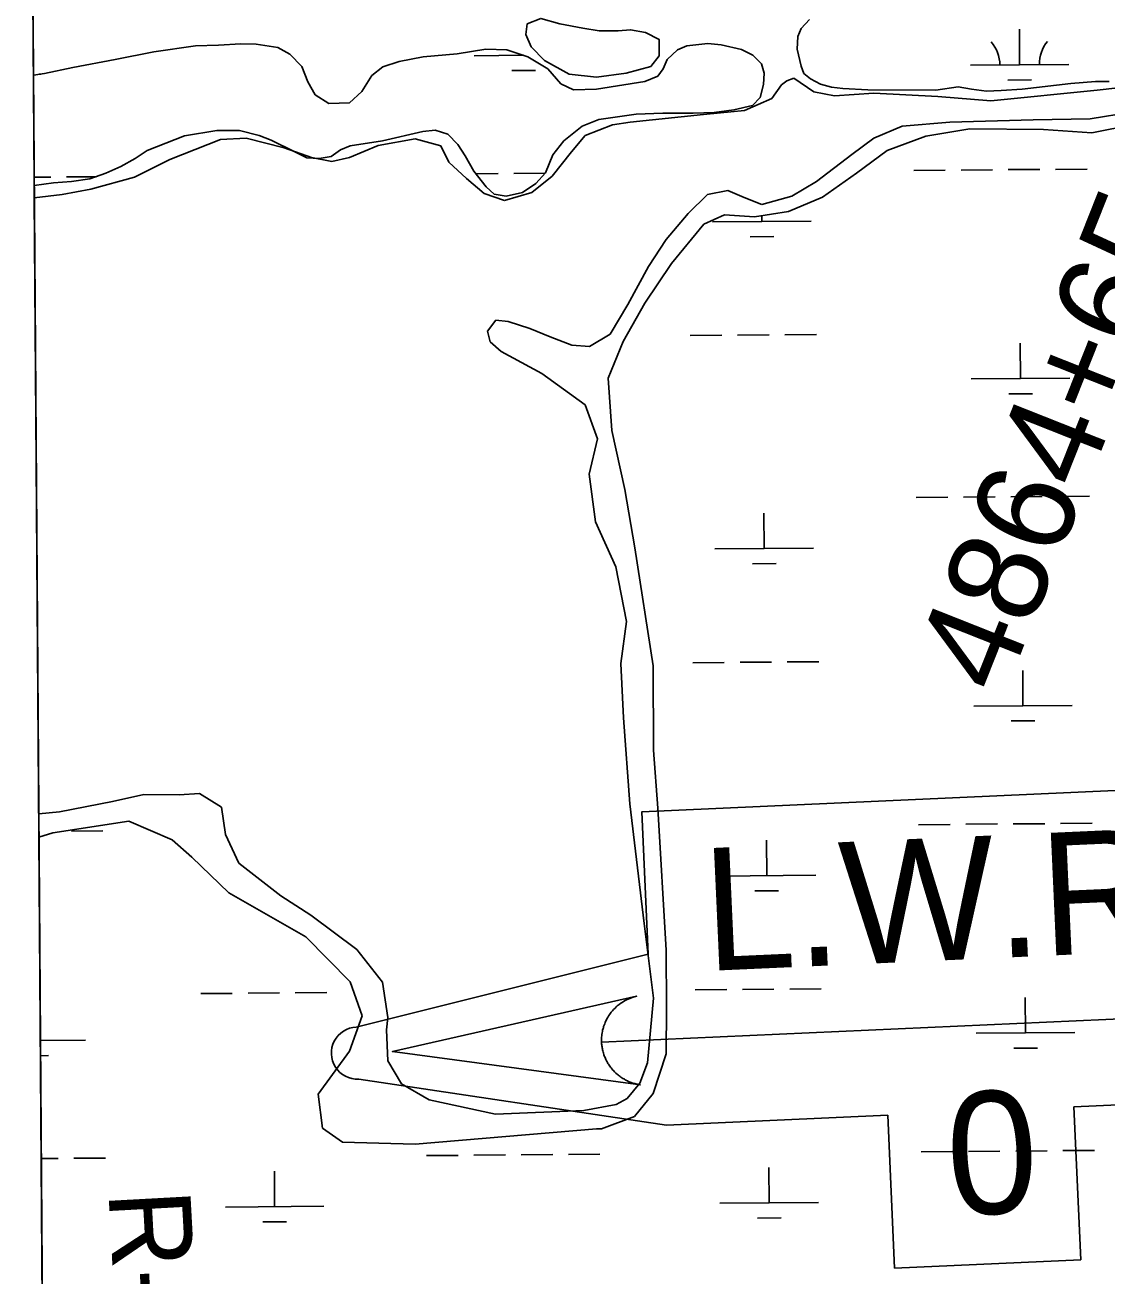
# Model space of a CAD drawing. Extents: x 3540316 to 3578335, y 553172 to 578787.
# Drawn here: x 3544439 to 3545537, y 567214 to 568483 of the extents above; entities that cross this region are included whole.
import ezdxf

# ---------------------------------------------------------------- set-up
doc = ezdxf.new("R2010")
doc.units = 0
for name, color, linetype in [('V-GRID-FRAM', 7, 'Continuous'), ('V-RIVR-RANG-IDEN', 7, 'Continuous'), ('V-SITE-VEGE', 7, 'Continuous'), ('V-SURV-IDEN', 7, 'Continuous'), ('V-TOPO-WATR-IDEN', 7, 'Continuous'), ('V-WETL-SWMP', 7, 'Continuous')]:
    doc.layers.add(name, color=color, linetype=linetype)

msp = doc.modelspace()

# ---------------------------------------------------------------- linework, layer by layer
at = {"layer": 'V-GRID-FRAM'}
for points in [[(3544387.2, 576756), (3576013, 576999.8), (3576161.1, 558817.2), (3544519.4, 558573.3), (3544387.2, 576756)], [(3544519.4, 558573.3), (3544387.2, 576756)]]:
    msp.add_lwpolyline(points, dxfattribs=at)
at = {"layer": 'V-SITE-VEGE'}
for p, q in [((3545206.9, 568422.5), (3545212.4, 568426.6)), ((3545212.4, 568426.6), (3545219.4, 568429.3)), ((3545219.4, 568429.3), (3545240, 568415.4)), ((3545527.3, 568416.9), (3545608.9, 568426.2)), ((3545197.2, 568408.7), (3545206.9, 568422.5)), ((3545240, 568415.4), (3545260.7, 568411.2)), ((3545260.7, 568411.2), (3545300.8, 568413.8)), ((3545300.8, 568413.8), (3545365.7, 568410.7)), ((3545419.6, 568406.3), (3545527.3, 568416.9)), ((3545169.5, 568396.4), (3545197.2, 568408.7)), ((3545365.7, 568410.7), (3545419.6, 568406.3)), ((3545053.4, 568384.5), (3545128, 568392.4)), ((3545128, 568392.4), (3545169.5, 568396.4)), ((3545462.3, 568386.8), (3545378, 568384.4)), ((3545520.3, 568387.9), (3545462.3, 568386.8)), ((3545561.8, 568394.6), (3545520.3, 568387.9)), ((3545007.7, 568370.9), (3545035.4, 568381.8)), ((3545035.4, 568381.8), (3545053.4, 568384.5)), ((3545329.6, 568380.5), (3545300.6, 568368.2)), ((3545378, 568384.4), (3545329.6, 568380.5)), ((3544586.3, 568346.6), (3544637.5, 568367)), ((3544637.5, 568367), (3544663.8, 568368.3)), ((3544663.8, 568368.3), (3544702.4, 568358.5)), ((3544797.7, 568360.8), (3544835.1, 568367.5)), ((3544835.1, 568367.5), (3544861.3, 568360.5)), ((3544993.9, 568354.4), (3545007.7, 568370.9)), ((3545300.6, 568368.2), (3545278.4, 568351.7)), ((3544702.4, 568358.5), (3544730, 568348.7)), ((3544730, 568348.7), (3544750.7, 568344.4)), ((3544750.7, 568344.4), (3544768.7, 568348.5)), ((3544768.7, 568348.5), (3544797.7, 568360.8)), ((3544861.3, 568360.5), (3544869.5, 568343.9)), ((3544974.4, 568329.6), (3544993.9, 568354.4)), ((3545278.4, 568351.7), (3545242.4, 568324.2)), ((3544550.3, 568328.8), (3544586.3, 568346.6)), ((3544869.5, 568343.9), (3544887.4, 568327.2)), ((3544506.1, 568316.5), (3544550.3, 568328.8)), ((3544887.4, 568327.2), (3544905.3, 568312)), ((3544953.6, 568313.1), (3544974.4, 568329.6)), ((3545242.4, 568324.2), (3545217.4, 568309.2)), ((3544448.6, 568307.7), (3544477, 568311.1)), ((3544477, 568311.1), (3544506.1, 568316.5)), ((3544905.3, 568312), (3544925.9, 568305)), ((3544925.9, 568305), (3544953.6, 568313.1)), ((3545131.8, 568310.9), (3545112.4, 568291.7)), ((3545152.5, 568315), (3545131.8, 568310.9)), ((3545169.1, 568308), (3545152.5, 568315)), ((3544453.2, 567682), (3544448.6, 568307.7)), ((3545187, 568301), (3545169.1, 568308)), ((3545217.4, 568309.2), (3545187, 568301)), ((3545112.4, 568291.7), (3545090.1, 568265.5)), ((3545090.1, 568265.5), (3545072.1, 568238)), ((3545072.1, 568238), (3545051.2, 568199.4)), ((3545051.2, 568199.4), (3545033.1, 568169.1)), ((3544917.1, 568183.4), (3544908.8, 568172.4)), ((3544929.5, 568182), (3544917.1, 568183.4)), ((3544908.8, 568172.4), (3544911.5, 568161.4)), ((3544951.6, 568175), (3544929.5, 568182)), ((3544972.3, 568166.6), (3544951.6, 568175)), ((3544911.5, 568161.4), (3544922.5, 568151.6)), ((3544994.3, 568158.2), (3544972.3, 568166.6)), ((3545012.3, 568156.8), (3544994.3, 568158.2)), ((3545033.1, 568169.1), (3545012.3, 568156.8)), ((3544922.5, 568151.6), (3544963.8, 568129.3)), ((3544963.8, 568129.3), (3545007.9, 568097.4)), ((3545007.9, 568097.4), (3545020.2, 568062.8)), ((3545020.2, 568062.8), (3545011.7, 568026.9)), ((3545011.7, 568026.9), (3545018.4, 567978.5)), ((3545018.4, 567978.5), (3545038.9, 567932.9)), ((3545038.9, 567932.9), (3545049.7, 567877.5)), ((3545049.7, 567877.5), (3545044, 567834.8)), ((3545044, 567834.8), (3545046.5, 567779.5)), ((3545046.5, 567779.5), (3545053, 567692.4)), ((3544559.9, 567701.6), (3544528.1, 567694.8)), ((3544595.8, 567701.4), (3544559.9, 567701.6)), ((3544616.5, 567702.7), (3544595.8, 567701.4)), ((3544638.6, 567688.8), (3544616.5, 567702.7)), ((3544528.1, 567694.8), (3544474.2, 567684)), ((3544642.6, 567661.1), (3544638.6, 567688.8)), ((3545053, 567692.4), (3545067.6, 567570.8)), ((3544474.2, 567684), (3544453.2, 567682)), ((3544656.3, 567632.1), (3544642.6, 567661.1)), ((3544698.9, 567598.7), (3544656.3, 567632.1)), ((3544729.2, 567579.2), (3544698.9, 567598.7)), ((3544776.1, 567544.5), (3544729.2, 567579.2)), ((3545067.6, 567570.8), (3545077, 567494.8)), ((3544802.2, 567511.2), (3544776.1, 567544.5)), ((3544807.5, 567475.3), (3544802.2, 567511.2)), ((3545077, 567494.8), (3545071.1, 567429.1)), ((3544806.1, 567462.9), (3544807.5, 567475.3)), ((3544807.4, 567431.4), (3544806.1, 567462.9)), ((3544821.3, 567407.8), (3544807.4, 567431.4)), ((3545071.1, 567429.1), (3545063.1, 567408.7)), ((3544849.4, 567391.8), (3544821.3, 567407.8)), ((3545063.1, 567408.7), (3545050.4, 567393.1)), ((3544916.8, 567377.1), (3544849.4, 567391.8)), ((3545039.3, 567387), (3545006.3, 567381)), ((3545050.4, 567393.1), (3545039.3, 567387)), ((3545006.3, 567381), (3544916.8, 567377.1))]:
    msp.add_line(p, q, dxfattribs=at)
msp.add_lwpolyline([(3544948.9, 568484.4), (3544962.7, 568489.9), (3544982, 568484.3), (3545005.5, 568480), (3545022, 568477.2), (3545041.4, 568477.1), (3545053.8, 568478.4), (3545069, 568475.6), (3545082.8, 568468.6), (3545082.7, 568452), (3545074.4, 568441), (3545049.5, 568434.2), (3545019.1, 568430.2), (3544991.5, 568433.1), (3544966.6, 568447.1), (3544952.9, 568460.9), (3544947.4, 568473.4)], close=True, dxfattribs=at)
at = {"layer": 'V-TOPO-WATR-IDEN'}
msp.add_line((3545024.4, 567450.2), (3545774.9, 567483.9), dxfattribs=at)
for points in [[(3544775.5, 567465.6), (3545071.8, 567539.6), (3545065.4, 567684.2), (3545703.2, 567712.9), (3545709.7, 567568.3), (3546021.4, 567521.5)], [(3546023.8, 567468.6), (3545707, 567393.6), (3545503.8, 567384.4), (3545510.7, 567229.3), (3545321.8, 567220.8), (3545314.9, 567376), (3545090.3, 567365.9), (3544777.9, 567412.6)]]:
    msp.add_lwpolyline(points, dxfattribs=at)
msp.add_lwpolyline([(3545063.9, 567406.9), (3544812.2, 567440.7), (3545059.9, 567496.8), (3545055.5, 567495.6), (3545051.4, 567494), (3545049.8, 567493.2), (3545048.4, 567492.5), (3545046.7, 567491.6), (3545045.2, 567490.6), (3545043.9, 567489.7), (3545042.1, 567488.4), (3545040.3, 567487), (3545039.3, 567486.1), (3545038.1, 567484.9), (3545036.6, 567483.4), (3545035.4, 567482.1), (3545034.2, 567480.6), (3545033.5, 567479.7), (3545032.7, 567478.6), (3545031.8, 567477.2), (3545031, 567476), (3545030.2, 567474.7), (3545029.6, 567473.6), (3545028.8, 567471.9), (3545028.1, 567470.3), (3545027.6, 567469), (3545027, 567467.5), (3545026.5, 567466.1), (3545026.2, 567464.9), (3545025.9, 567464), (3545025.5, 567462.5), (3545025.2, 567461), (3545025, 567459.6), (3545024.7, 567458.1), (3545024.6, 567456.7), (3545024.5, 567455.2), (3545024.4, 567454), (3545024.4, 567452.2), (3545024.4, 567450.2), (3545024.5, 567449.6), (3545024.5, 567448.7), (3545024.6, 567447.6), (3545024.7, 567446.5), (3545024.9, 567445.5), (3545025, 567444.5), (3545025.3, 567443.3), (3545025.4, 567442.5), (3545025.7, 567441.3), (3545026, 567440.2), (3545026.2, 567439.5), (3545026.8, 567437.5), (3545027.2, 567436.5), (3545027.4, 567435.8), (3545027.9, 567434.7), (3545028.3, 567433.7), (3545028.8, 567432.6), (3545029.4, 567431.4), (3545030, 567430.3), (3545030.5, 567429.5), (3545030.9, 567428.7), (3545031.5, 567427.8), (3545032, 567426.9), (3545032.7, 567425.9), (3545033.4, 567424.9), (3545034.2, 567424), (3545035.2, 567422.8), (3545035.9, 567421.9), (3545036.7, 567421), (3545037.5, 567420.1), (3545038.2, 567419.5), (3545039, 567418.7), (3545040.2, 567417.7), (3545040.2, 567417.6), (3545040.9, 567417), (3545041.5, 567416.6), (3545042.3, 567416), (3545043.3, 567415.2), (3545044.1, 567414.6), (3545044.9, 567414.1), (3545045.9, 567413.5), (3545046.9, 567412.9), (3545047.6, 567412.5), (3545048.5, 567411.9), (3545049.8, 567411.3), (3545050.6, 567410.9), (3545051.2, 567410.6), (3545051.8, 567410.4), (3545052.5, 567410.1), (3545053.4, 567409.7), (3545054.3, 567409.3), (3545055.2, 567409), (3545056.1, 567408.7), (3545057.3, 567408.3), (3545058, 567408.1), (3545059.2, 567407.8), (3545060.5, 567407.5), (3545061.5, 567407.3), (3545062.3, 567407.2), (3545063, 567407.1), (3545063.5, 567407)], close=True, dxfattribs=at)
msp.add_arc((3544776.7, 567439.1), 26.5, 92.5722, 272.5722, dxfattribs=at)
at = {"layer": 'V-WETL-SWMP'}
for p, q in [((3545448.7, 568442.8), (3545448.4, 568478.8)), ((3544635.6, 568462.6), (3544658.2, 568463.9)), ((3544658.2, 568463.9), (3544673.9, 568463.8)), ((3544673.9, 568463.8), (3544695.8, 568460.3)), ((3545111, 568461.9), (3545132.2, 568464.5)), ((3545132.2, 568464.5), (3545145.9, 568463.1)), ((3545145.9, 568463.1), (3545166.4, 568458.2)), ((3544530.9, 568448.1), (3544569.9, 568456.1)), ((3544569.9, 568456.1), (3544612.4, 568462)), ((3544612.4, 568462), (3544635.6, 568462.6)), ((3544695.8, 568460.3), (3544708.1, 568453.4)), ((3544708.1, 568453.4), (3544720.3, 568441.1)), ((3544818.9, 568446.1), (3544843.5, 568450.8)), ((3544843.5, 568450.8), (3544877.7, 568454)), ((3544877.7, 568454), (3544907.1, 568458.7)), ((3544895.2, 568452), (3544945.3, 568452.4)), ((3544907.1, 568458.7), (3544928.4, 568457.9)), ((3544928.4, 568457.9), (3544949.5, 568451)), ((3544945.2, 568452.4), (3544945.2, 568452.4)), ((3544949.5, 568451), (3544970, 568438.6)), ((3545091.1, 568448.3), (3545101.4, 568457.8)), ((3545101.4, 568457.8), (3545111, 568461.9)), ((3545166.4, 568458.2), (3545178, 568452.7)), ((3545178, 568452.7), (3545186.8, 568443.8)), ((3544459, 568434), (3544487.8, 568440.1)), ((3544487.8, 568440.1), (3544530.9, 568448.1)), ((3544720.3, 568441.1), (3544726.4, 568425.4)), ((3544791.4, 568431.9), (3544802.4, 568440.7)), ((3544802.4, 568440.7), (3544818.9, 568446.1)), ((3544970, 568438.6), (3544982.9, 568423.6)), ((3545081.4, 568431.3), (3545087, 568438.8)), ((3545087, 568438.8), (3545091.1, 568448.3)), ((3545186.8, 568443.8), (3545189.5, 568434.3)), ((3545398.7, 568442.4), (3545498.7, 568443.2)), ((3544447.7, 568432.2), (3544459, 568434)), ((3544448.6, 568320.1), (3544447.7, 568432.2)), ((3544453.7, 568433.2), (3544455.4, 568433.2)), ((3544726.4, 568425.4), (3544733.9, 568412.4)), ((3544781.1, 568415.6), (3544791.4, 568431.9)), ((3544933.3, 568436.9), (3544957.3, 568437.1)), ((3545019.1, 568418), (3545068.4, 568425.9)), ((3545068.4, 568425.9), (3545081.4, 568431.3)), ((3545189.5, 568434.3), (3545188.8, 568422.7)), ((3545436.8, 568427.3), (3545460.8, 568427.5)), ((3544733.9, 568412.4), (3544747.5, 568403.5)), ((3544768.7, 568404), (3544781.1, 568415.6)), ((3544982.9, 568423.6), (3544995.9, 568417.4)), ((3544995.9, 568417.4), (3545019.1, 568418)), ((3545188.8, 568422.7), (3545185.3, 568409.7)), ((3544747.5, 568403.5), (3544768.7, 568404)), ((3545177.7, 568401.6), (3545158.6, 568396.9)), ((3545185.3, 568409.7), (3545177.7, 568401.6)), ((3545021.7, 568387.3), (3545004.6, 568380.5)), ((3545059.4, 568392.5), (3545021.7, 568387.3)), ((3545086.7, 568393.8), (3545059.4, 568392.5)), ((3545117.5, 568393.7), (3545086.7, 568393.8)), ((3545138.7, 568394.2), (3545117.5, 568393.7)), ((3545158.6, 568396.9), (3545138.7, 568394.2)), ((3544633.8, 568376), (3544601, 568370.7)), ((3544657.1, 568375.9), (3544633.8, 568376)), ((3544676.9, 568371), (3544657.1, 568375.9)), ((3544843.1, 568375.1), (3544802.1, 568365.7)), ((3544855.5, 568376.4), (3544843.1, 568375.1)), ((3544868.4, 568372.2), (3544855.5, 568376.4)), ((3545004.6, 568380.5), (3544986.1, 568365.6)), ((3545353.6, 568370.3), (3545398, 568377.7)), ((3545398, 568377.7), (3545472.9, 568377.1)), ((3545472.9, 568377.1), (3545522.1, 568373.7)), ((3545522.1, 568373.7), (3545564.5, 568382.2)), ((3544601, 568370.7), (3544563.3, 568355.8)), ((3544689.2, 568366.2), (3544676.9, 568371)), ((3544713.1, 568354.5), (3544689.2, 568366.2)), ((3544802.1, 568365.7), (3544769.2, 568360.4)), ((3544878.6, 568362), (3544868.4, 568372.2)), ((3544886.1, 568350.3), (3544878.6, 568362)), ((3544986.1, 568365.6), (3544975, 568351.3)), ((3545314.1, 568355.9), (3545353.6, 568370.3)), ((3544563.3, 568355.8), (3544550.9, 568347.7)), ((3544725.4, 568348.3), (3544713.1, 568354.5)), ((3544750, 568349.6), (3544737.7, 568347.6)), ((3544759.6, 568356.3), (3544750, 568349.6)), ((3544769.2, 568360.4), (3544759.6, 568356.3)), ((3544894.9, 568334.6), (3544886.1, 568350.3)), ((3544975, 568351.3), (3544967.4, 568332.9)), ((3545283.3, 568332.6), (3545314.1, 568355.9)), ((3544536.5, 568339.6), (3544521.4, 568332.8)), ((3544550.9, 568347.7), (3544536.5, 568339.6)), ((3544737.7, 568347.6), (3544725.4, 568348.3)), ((3545341.2, 568335.5), (3545373.2, 568335.8)), ((3545389.2, 568335.9), (3545421.2, 568336.1)), ((3545437.2, 568336.3), (3545469.2, 568336.5)), ((3545485.2, 568336.6), (3545517.2, 568336.9)), ((3544448.5, 568328.6), (3544465.4, 568328.8)), ((3544486.5, 568324.1), (3544468, 568322.8)), ((3544481.4, 568328.9), (3544511.4, 568329.1)), ((3544505, 568326.8), (3544486.5, 568324.1)), ((3544521.4, 568332.8), (3544505, 568326.8)), ((3544907.2, 568318.9), (3544894.9, 568334.6)), ((3544896.9, 568332.1), (3544919.3, 568332.3)), ((3544935.3, 568332.4), (3544967.2, 568332.6)), ((3544967.4, 568332.9), (3544957.8, 568322.1)), ((3545248.6, 568308.3), (3545283.3, 568332.6)), ((3544468, 568322.8), (3544448.6, 568320.1)), ((3544915.3, 568311.3), (3544907.2, 568318.9)), ((3544927.6, 568309.2), (3544915.3, 568311.3)), ((3544944.1, 568313.2), (3544927.6, 568309.2)), ((3544957.8, 568322.1), (3544944.1, 568313.2)), ((3545214, 568293.9), (3545248.6, 568308.3)), ((3545128.2, 568280.9), (3545149, 568290.5)), ((3545149, 568290.5), (3545179.5, 568288.3)), ((3545179.5, 568288.3), (3545214, 568293.9)), ((3545187, 568283.7), (3545186.9, 568289.5)), ((3545095.3, 568240.9), (3545128.2, 568280.9)), ((3545137, 568283.3), (3545237, 568284)), ((3545175.1, 568268.2), (3545199.1, 568268.3)), ((3545068.3, 568200.8), (3545095.3, 568240.9)), ((3545046.3, 568161.7), (3545068.3, 568200.8)), ((3545031.2, 568124.5), (3545046.3, 568161.7)), ((3545114.4, 568167.8), (3545146.4, 568168.1)), ((3545162.4, 568168.2), (3545194.4, 568168.4)), ((3545210.4, 568168.6), (3545242.4, 568168.8)), ((3545449.6, 568124), (3545449.3, 568160)), ((3545034.7, 568071.5), (3545031.2, 568124.5)), ((3545399.6, 568123.7), (3545499.6, 568124.4)), ((3545437.7, 568108.5), (3545461.7, 568108.7)), ((3545047.9, 568011.4), (3545034.7, 568071.5)), ((3545058.2, 567952.4), (3545047.9, 568011.4)), ((3545343.7, 568003.3), (3545375.7, 568003.6)), ((3545391.7, 568003.7), (3545423.7, 568003.9)), ((3545439.7, 568004.1), (3545471.7, 568004.3)), ((3545487.7, 568004.4), (3545519.7, 568004.7)), ((3545189.5, 567951.5), (3545189.2, 567987.4)), ((3545076.8, 567832.4), (3545058.2, 567952.4)), ((3545139.5, 567951.1), (3545239.5, 567951.9)), ((3545177.6, 567936), (3545201.6, 567936.2)), ((3545077, 567746.9), (3545076.8, 567832.4)), ((3545116.9, 567835.6), (3545148.9, 567835.9)), ((3545164.9, 567836), (3545196.9, 567836.3)), ((3545212.9, 567836.4), (3545244.9, 567836.6)), ((3545452.1, 567791.9), (3545451.8, 567827.8)), ((3545402.1, 567791.5), (3545502.1, 567792.2)), ((3545440.2, 567776.4), (3545464.2, 567776.5)), ((3545081.4, 567687.9), (3545077, 567746.9)), ((3545089.9, 567543.5), (3545081.4, 567687.9)), ((3544453.4, 567658.3), (3544467.6, 567662.9)), ((3544467.6, 567662.9), (3544544.7, 567674.8)), ((3544486.4, 567664.5), (3544518.4, 567664.8)), ((3544544.7, 567674.8), (3544588.5, 567655.6)), ((3545346.2, 567671.1), (3545378.2, 567671.4)), ((3545394.2, 567671.5), (3545426.2, 567671.8)), ((3545442.2, 567671.9), (3545474.2, 567672.1)), ((3545490.2, 567672.2), (3545522.2, 567672.5)), ((3544462, 566464.3), (3544453.4, 567658.3)), ((3544588.5, 567655.6), (3544608.7, 567638.2)), ((3545192, 567619.3), (3545191.7, 567655.2)), ((3544608.7, 567638.2), (3544646.1, 567601.9)), ((3545142, 567618.9), (3545242, 567619.7)), ((3544646.1, 567601.9), (3544724.2, 567557.3)), ((3545180.1, 567603.8), (3545204.1, 567604)), ((3544724.2, 567557.3), (3544769.3, 567511.5)), ((3545090.4, 567485.5), (3545089.9, 567543.5)), ((3544769.3, 567511.5), (3544781.5, 567477)), ((3544617.6, 567499.6), (3544649.6, 567499.8)), ((3544665.6, 567499.9), (3544697.6, 567500.2)), ((3544713.6, 567500.3), (3544745.6, 567500.6)), ((3545119.4, 567503.4), (3545151.4, 567503.7)), ((3545167.4, 567503.8), (3545199.4, 567504.1)), ((3545215.4, 567504.2), (3545247.4, 567504.4)), ((3545090, 567438.3), (3545090.4, 567485.5)), ((3545454.6, 567459.7), (3545454.4, 567495.6)), ((3544781.5, 567477), (3544768.6, 567441.1)), ((3545404.6, 567459.3), (3545504.6, 567460)), ((3544454.9, 567452), (3544500.8, 567452.3)), ((3544455, 567436.5), (3544463, 567436.6)), ((3544768.6, 567441.1), (3544736.8, 567397.5)), ((3545076.8, 567398.2), (3545090, 567438.3)), ((3545442.7, 567444.2), (3545466.7, 567444.3)), ((3544736.8, 567397.5), (3544741.2, 567363)), ((3545057.9, 567374.8), (3545076.8, 567398.2)), ((3545024.2, 567362.3), (3545057.9, 567374.8)), ((3544741.2, 567363), (3544761.5, 567348.8)), ((3544835.2, 567346.5), (3545019.1, 567362.1)), ((3545019.1, 567362.1), (3545024.2, 567362.3)), ((3544761.5, 567348.8), (3544835.2, 567346.5)), ((3544846.8, 567335.1), (3544878.8, 567335.3)), ((3544894.8, 567335.4), (3544926.8, 567335.7)), ((3544942.8, 567335.8), (3544974.8, 567336.1)), ((3544990.8, 567336.2), (3545022.8, 567336.4)), ((3545348.7, 567338.9), (3545380.7, 567339.2)), ((3545396.7, 567339.3), (3545428.7, 567339.6)), ((3545444.7, 567339.7), (3545476.7, 567339.9)), ((3545492.7, 567340.1), (3545524.7, 567340.3)), ((3544455.7, 567332.1), (3544472.9, 567332.2)), ((3544488.9, 567332.3), (3544520.9, 567332.6)), ((3545194.5, 567287.1), (3545194.2, 567323)), ((3544692.6, 567283.2), (3544692.3, 567319.2)), ((3544642.6, 567282.8), (3544742.6, 567283.6)), ((3545144.5, 567286.7), (3545244.5, 567287.5)), ((3545182.6, 567271.6), (3545206.6, 567271.8)), ((3544680.7, 567267.7), (3544704.7, 567267.9))]:
    msp.add_line(p, q, dxfattribs=at)
msp.add_lwpolyline([(3545539.5, 568425.7), (3545525.8, 568425.8), (3545500.5, 568423.8), (3545451.2, 568417.9), (3545430, 568416.6), (3545415, 568416), (3545399.9, 568418.1), (3545386.2, 568420.3), (3545363.7, 568416.9), (3545294.6, 568417.3), (3545269.3, 568418.7), (3545257.6, 568420.2), (3545246.7, 568423), (3545236.5, 568428.5), (3545229.7, 568434), (3545227, 568441.5), (3545222.9, 568458.6), (3545223.7, 568471.6), (3545227.1, 568479.8), (3545235.4, 568488.7)], dxfattribs=at)
for centre, start, end in [((3545393.4, 568442.8), 359.6699, 41.2135), ((3545503.9, 568443.7), 139.6699, 181.2135)]:
    msp.add_arc(centre, 35.2, start, end, dxfattribs=at)

# ---------------------------------------------------------------- texts
at = {"layer": 'V-RIVR-RANG-IDEN'}
msp.add_text('R-134.4', height=83, rotation=273.1269, dxfattribs=at).set_placement((3544523.9, 567298.2))
at = {"layer": 'V-SURV-IDEN'}
msp.add_text('4864+65.0', height=100, rotation=68.3739, dxfattribs=at).set_placement((3545432.3, 567800.3))
at = {"layer": 'V-TOPO-WATR-IDEN'}
for s, rotation, p in [('L.W.R.P.', 2.5721, (3545130.4, 567522.5)), ('0', 2.5722, (3545377.2, 567273.9))]:
    msp.add_text(s, height=124.5, rotation=rotation, dxfattribs=at).set_placement(p)

doc.saveas('drawing.dxf')
